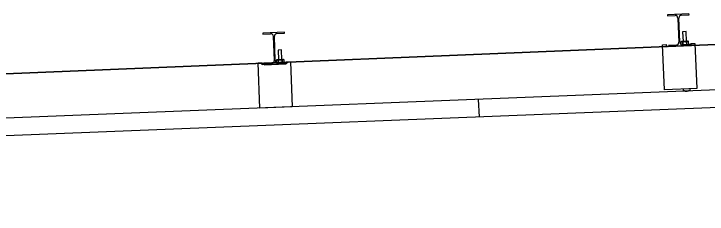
# Model space of a CAD drawing. Extents: x 9538 to 81668, y 7600 to 11751.
# Drawn here: x 11290.7 to 11397.7, y 9714.8 to 9745.6 of the extents above; entities that cross this region are included whole.
import ezdxf

# ---------------------------------------------------------------- set-up
doc = ezdxf.new("R2010")
doc.units = 0
for name, color, linetype in [('dsnStdCells', 7, 'Continuous'), ('dsnStdNameDate', 7, 'Continuous'), ('dsnStdTable', 7, 'Continuous')]:
    doc.layers.add(name, color=color, linetype=linetype)

msp = doc.modelspace()

# ---------------------------------------------------------------- linework, layer by layer
at = {"layer": 'dsnStdCells'}
for p, q in [((11394.87, 9745.63), (11391.54, 9745.5)), ((11394.87, 9745.63), (11391.54, 9745.5)), ((11391.54, 9745.5), (11391.55, 9745.34)), ((11391.54, 9745.5), (11391.55, 9745.34)), ((11391.55, 9745.34), (11392.72, 9745.39)), ((11391.55, 9745.34), (11392.72, 9745.39)), ((11393.15, 9744.99), (11393.3, 9741.24)), ((11393.15, 9744.99), (11393.3, 9741.24)), ((11393.46, 9741.25), (11393.31, 9745)), ((11393.46, 9741.25), (11393.31, 9745)), ((11393.71, 9745.43), (11394.88, 9745.47)), ((11393.71, 9745.43), (11394.88, 9745.47)), ((11394.88, 9745.47), (11394.87, 9745.63)), ((11394.88, 9745.47), (11394.87, 9745.63)), ((11332.43, 9742.81), (11329.1, 9742.68)), ((11332.43, 9742.81), (11329.1, 9742.68)), ((11329.1, 9742.68), (11329.11, 9742.52)), ((11329.1, 9742.68), (11329.11, 9742.52)), ((11329.11, 9742.52), (11330.28, 9742.57)), ((11329.11, 9742.52), (11330.28, 9742.57)), ((11331.27, 9742.61), (11332.44, 9742.65)), ((11331.27, 9742.61), (11332.44, 9742.65)), ((11332.44, 9742.65), (11332.43, 9742.81)), ((11332.44, 9742.65), (11332.43, 9742.81)), ((11394.41, 9742.9), (11393.89, 9742.88)), ((11394.41, 9742.9), (11393.89, 9742.88)), ((11393.89, 9742.88), (11393.95, 9741.37)), ((11393.89, 9742.88), (11393.95, 9741.37)), ((11394.47, 9741.39), (11394.41, 9742.9)), ((11394.47, 9741.39), (11394.41, 9742.9)), ((11330.71, 9742.17), (11330.86, 9738.42)), ((11330.71, 9742.17), (11330.86, 9738.42)), ((11331.02, 9738.43), (11330.87, 9742.17)), ((11331.02, 9738.43), (11330.87, 9742.17)), ((11390.79, 9740.88), (11391.41, 9740.91)), ((11391.07, 9733.91), (11390.79, 9740.88)), ((11391.42, 9740.59), (11391.41, 9740.91)), ((11395.17, 9740.74), (11391.42, 9740.59)), ((11392.9, 9740.81), (11391.73, 9740.76)), ((11392.9, 9740.81), (11391.73, 9740.76)), ((11391.73, 9740.76), (11391.74, 9740.61)), ((11391.73, 9740.76), (11391.74, 9740.61)), ((11391.74, 9740.61), (11395.07, 9740.74)), ((11391.74, 9740.61), (11395.07, 9740.74)), ((11393.69, 9741.36), (11393.61, 9741.31)), ((11393.69, 9741.36), (11393.61, 9741.31)), ((11393.61, 9741.31), (11393.62, 9740.93)), ((11393.62, 9740.93), (11393.61, 9741.31)), ((11394.66, 9741.4), (11393.69, 9741.36)), ((11393.69, 9741.36), (11394.66, 9741.4)), ((11395.06, 9740.9), (11393.89, 9740.85)), ((11395.06, 9740.9), (11393.89, 9740.85)), ((11393.91, 9741.32), (11393.93, 9740.9)), ((11393.93, 9740.9), (11393.91, 9741.32)), ((11393.93, 9740.9), (11393.91, 9741.32)), ((11393.95, 9741.37), (11394.47, 9741.39)), ((11394.53, 9740.93), (11394.51, 9741.34)), ((11394.51, 9741.34), (11394.53, 9740.93)), ((11394.53, 9740.93), (11394.51, 9741.34)), ((11394.73, 9741.4), (11394.66, 9741.4)), ((11394.66, 9741.4), (11394.73, 9741.4)), ((11394.81, 9741.35), (11394.73, 9741.4)), ((11394.81, 9741.35), (11394.73, 9741.4)), ((11394.75, 9740.88), (11394.83, 9740.94)), ((11394.75, 9740.88), (11394.83, 9740.94)), ((11394.83, 9740.94), (11394.81, 9741.35)), ((11394.83, 9740.94), (11394.81, 9741.35)), ((11395.07, 9740.74), (11395.06, 9740.9)), ((11395.07, 9740.74), (11395.06, 9740.9)), ((11395.16, 9741.06), (11395.78, 9741.08)), ((11395.16, 9741.06), (11395.17, 9740.74)), ((11395.78, 9741.08), (11396.06, 9734.11)), ((11331.97, 9740.08), (11331.45, 9740.06)), ((11331.97, 9740.08), (11331.45, 9740.06)), ((11331.45, 9740.06), (11331.51, 9738.55)), ((11331.45, 9740.06), (11331.51, 9738.55)), ((11332.03, 9738.57), (11331.97, 9740.08)), ((11332.03, 9738.57), (11331.97, 9740.08)), ((11331.25, 9738.54), (11331.17, 9738.49)), ((11331.25, 9738.54), (11331.17, 9738.49)), ((11331.17, 9738.49), (11331.19, 9738.11)), ((11331.19, 9738.11), (11331.17, 9738.49)), ((11332.22, 9738.58), (11331.25, 9738.54)), ((11331.25, 9738.54), (11332.22, 9738.58)), ((11331.47, 9738.5), (11331.49, 9738.08)), ((11331.49, 9738.08), (11331.47, 9738.5)), ((11331.49, 9738.08), (11331.47, 9738.5)), ((11331.51, 9738.55), (11332.03, 9738.57)), ((11332.09, 9738.11), (11332.07, 9738.52)), ((11332.07, 9738.52), (11332.09, 9738.11)), ((11332.09, 9738.11), (11332.07, 9738.52)), ((11332.29, 9738.58), (11332.22, 9738.58)), ((11332.22, 9738.58), (11332.29, 9738.58)), ((11332.37, 9738.53), (11332.29, 9738.58)), ((11332.37, 9738.53), (11332.29, 9738.58)), ((11332.39, 9738.12), (11332.37, 9738.53)), ((11332.39, 9738.12), (11332.37, 9738.53)), ((11328.35, 9738.06), (11328.97, 9738.09)), ((11328.63, 9731.1), (11328.35, 9738.06)), ((11328.99, 9737.77), (11328.97, 9738.09)), ((11332.73, 9737.92), (11328.99, 9737.77)), ((11330.46, 9737.99), (11329.29, 9737.94)), ((11330.46, 9737.99), (11329.29, 9737.94)), ((11329.29, 9737.94), (11329.3, 9737.79)), ((11329.29, 9737.94), (11329.3, 9737.79)), ((11329.3, 9737.79), (11332.63, 9737.92)), ((11329.3, 9737.79), (11332.63, 9737.92)), ((11332.62, 9738.07), (11331.45, 9738.03)), ((11332.62, 9738.07), (11331.45, 9738.03)), ((11332.31, 9738.06), (11332.39, 9738.12)), ((11332.31, 9738.06), (11332.39, 9738.12)), ((11332.63, 9737.92), (11332.62, 9738.07)), ((11332.63, 9737.92), (11332.62, 9738.07)), ((11332.72, 9738.24), (11333.35, 9738.26)), ((11332.72, 9738.24), (11332.73, 9737.92)), ((11333.35, 9738.26), (11333.62, 9731.3)), ((11396.06, 9734.11), (11391.07, 9733.91)), ((11393.96, 9734.01), (11393.97, 9733.89)), ((11395.05, 9733.93), (11395.04, 9734.05))]:
    msp.add_line(p, q, dxfattribs=at)
for points in [[(11393.62, 9740.93), (11393.62, 9740.93)], [(11393.89, 9740.85), (11394.75, 9740.88), (11394.75, 9740.88)], [(11331.19, 9738.11), (11331.19, 9738.11)], [(11331.45, 9738.03), (11332.31, 9738.06), (11332.31, 9738.06)], [(11393.98, 9733.87), (11394.04, 9733.83), (11394.1, 9733.8), (11394.17, 9733.78), (11394.24, 9733.76), (11394.3, 9733.74), (11394.37, 9733.73), (11394.44, 9733.73), (11394.51, 9733.73), (11394.58, 9733.73), (11394.65, 9733.75), (11394.72, 9733.76), (11394.79, 9733.78), (11394.85, 9733.81), (11394.92, 9733.84), (11394.98, 9733.87), (11395.04, 9733.91)]]:
    msp.add_lwpolyline(points, dxfattribs=at)
for centre, radius, start, end in [((11392.74, 9744.97), 0.417, 2.2841, 92.2932), ((11392.74, 9744.97), 0.417, 2.2841, 92.2932), ((11393.72, 9745.01), 0.417, 92.2981, 182.2871), ((11393.72, 9745.01), 0.417, 92.2981, 182.2871), ((11330.3, 9742.15), 0.417, 2.2841, 92.2932), ((11330.3, 9742.15), 0.417, 2.2841, 92.2932), ((11331.29, 9742.19), 0.417, 92.2981, 182.2871), ((11331.29, 9742.19), 0.417, 92.2981, 182.2871), ((11392.88, 9741.23), 0.417, 272.2981, 2.2871), ((11392.88, 9741.23), 0.417, 272.2981, 2.2871), ((11393.87, 9741.26), 0.417, 182.2841, 272.2932), ((11393.87, 9741.26), 0.417, 182.2841, 272.2932), ((11393.87, 9741.26), 0.417, 233.1773, 272.2932), ((11330.45, 9738.4), 0.417, 272.2981, 2.2871), ((11330.45, 9738.4), 0.417, 272.2981, 2.2871), ((11331.44, 9738.44), 0.417, 182.2841, 272.2932), ((11331.44, 9738.44), 0.417, 182.2841, 272.2932), ((11331.44, 9738.44), 0.417, 233.1773, 272.2932), ((11393.98, 9734.01), 0.0239, 92.3556, 182.1481), ((11395.02, 9734.05), 0.0238, 2.1761, 92.3321), ((11393.99, 9733.89), 0.024, 182.5831, 238.6104), ((11395.02, 9733.93), 0.0238, 305.8121, 2.437)]:
    msp.add_arc(centre, radius, start, end, dxfattribs=at)
for points in [[(11393.91, 9741.32), (11393.88, 9741.33), (11393.83, 9741.36), (11393.75, 9741.37), (11393.67, 9741.35), (11393.63, 9741.32), (11393.61, 9741.31)], [(11393.61, 9741.31), (11393.63, 9741.32), (11393.67, 9741.35), (11393.75, 9741.37), (11393.83, 9741.36), (11393.88, 9741.33), (11393.91, 9741.32)], [(11393.91, 9741.32), (11393.88, 9741.33), (11393.83, 9741.36), (11393.75, 9741.37), (11393.67, 9741.35), (11393.63, 9741.32), (11393.61, 9741.31)], [(11393.83, 9740.86), (11393.84, 9740.86), (11393.87, 9740.87), (11393.9, 9740.89), (11393.93, 9740.9)], [(11394.51, 9741.34), (11394.46, 9741.35), (11394.35, 9741.38), (11394.19, 9741.38), (11394.04, 9741.36), (11393.95, 9741.33), (11393.91, 9741.32)], [(11393.91, 9741.32), (11393.95, 9741.33), (11394.04, 9741.36), (11394.19, 9741.38), (11394.35, 9741.38), (11394.46, 9741.35), (11394.51, 9741.34)], [(11394.51, 9741.34), (11394.46, 9741.35), (11394.35, 9741.38), (11394.19, 9741.38), (11394.04, 9741.36), (11393.95, 9741.33), (11393.91, 9741.32)], [(11393.93, 9740.9), (11393.98, 9740.89), (11394.09, 9740.86), (11394.24, 9740.86), (11394.39, 9740.88), (11394.48, 9740.91), (11394.53, 9740.93)], [(11394.53, 9740.93), (11394.48, 9740.91), (11394.39, 9740.88), (11394.24, 9740.86), (11394.09, 9740.86), (11393.98, 9740.89), (11393.93, 9740.9)], [(11393.93, 9740.9), (11393.98, 9740.89), (11394.09, 9740.86), (11394.24, 9740.86), (11394.39, 9740.88), (11394.48, 9740.91), (11394.53, 9740.93)], [(11394.81, 9741.35), (11394.79, 9741.36), (11394.76, 9741.38), (11394.7, 9741.4), (11394.62, 9741.4), (11394.56, 9741.37), (11394.52, 9741.35), (11394.51, 9741.34)], [(11394.51, 9741.34), (11394.52, 9741.35), (11394.56, 9741.37), (11394.62, 9741.4), (11394.7, 9741.4), (11394.76, 9741.38), (11394.79, 9741.36), (11394.81, 9741.35)], [(11394.81, 9741.35), (11394.79, 9741.36), (11394.76, 9741.38), (11394.7, 9741.4), (11394.62, 9741.4), (11394.56, 9741.37), (11394.52, 9741.35), (11394.51, 9741.34)], [(11394.53, 9740.93), (11394.54, 9740.92), (11394.58, 9740.9), (11394.64, 9740.88), (11394.72, 9740.88), (11394.78, 9740.91), (11394.81, 9740.93), (11394.83, 9740.94)], [(11394.83, 9740.94), (11394.81, 9740.93), (11394.78, 9740.91), (11394.72, 9740.88), (11394.64, 9740.88), (11394.58, 9740.9), (11394.54, 9740.92), (11394.53, 9740.93)], [(11394.53, 9740.93), (11394.54, 9740.92), (11394.58, 9740.9), (11394.64, 9740.88), (11394.72, 9740.88), (11394.78, 9740.91), (11394.81, 9740.93), (11394.83, 9740.94)], [(11331.47, 9738.5), (11331.45, 9738.51), (11331.39, 9738.54), (11331.31, 9738.55), (11331.24, 9738.53), (11331.19, 9738.5), (11331.17, 9738.49)], [(11331.17, 9738.49), (11331.19, 9738.5), (11331.24, 9738.53), (11331.31, 9738.55), (11331.39, 9738.54), (11331.45, 9738.51), (11331.47, 9738.5)], [(11331.47, 9738.5), (11331.45, 9738.51), (11331.39, 9738.54), (11331.31, 9738.55), (11331.24, 9738.53), (11331.19, 9738.5), (11331.17, 9738.49)], [(11332.07, 9738.52), (11332.02, 9738.53), (11331.91, 9738.56), (11331.75, 9738.56), (11331.61, 9738.54), (11331.52, 9738.51), (11331.47, 9738.5)], [(11331.47, 9738.5), (11331.52, 9738.51), (11331.61, 9738.54), (11331.75, 9738.56), (11331.91, 9738.56), (11332.02, 9738.53), (11332.07, 9738.52)], [(11332.07, 9738.52), (11332.02, 9738.53), (11331.91, 9738.56), (11331.75, 9738.56), (11331.61, 9738.54), (11331.52, 9738.51), (11331.47, 9738.5)], [(11332.37, 9738.53), (11332.36, 9738.54), (11332.32, 9738.56), (11332.26, 9738.58), (11332.18, 9738.58), (11332.12, 9738.55), (11332.09, 9738.53), (11332.07, 9738.52)], [(11332.07, 9738.52), (11332.09, 9738.53), (11332.12, 9738.55), (11332.18, 9738.58), (11332.26, 9738.58), (11332.32, 9738.56), (11332.36, 9738.54), (11332.37, 9738.53)], [(11332.37, 9738.53), (11332.36, 9738.54), (11332.32, 9738.56), (11332.26, 9738.58), (11332.18, 9738.58), (11332.12, 9738.55), (11332.09, 9738.53), (11332.07, 9738.52)], [(11331.39, 9738.04), (11331.4, 9738.04), (11331.44, 9738.05), (11331.47, 9738.07), (11331.49, 9738.08)], [(11331.49, 9738.08), (11331.54, 9738.07), (11331.65, 9738.04), (11331.81, 9738.04), (11331.96, 9738.06), (11332.04, 9738.09), (11332.09, 9738.11)], [(11332.09, 9738.11), (11332.04, 9738.09), (11331.96, 9738.06), (11331.81, 9738.04), (11331.65, 9738.04), (11331.54, 9738.07), (11331.49, 9738.08)], [(11331.49, 9738.08), (11331.54, 9738.07), (11331.65, 9738.04), (11331.81, 9738.04), (11331.96, 9738.06), (11332.04, 9738.09), (11332.09, 9738.11)], [(11332.09, 9738.11), (11332.1, 9738.1), (11332.14, 9738.08), (11332.2, 9738.06), (11332.28, 9738.06), (11332.34, 9738.09), (11332.37, 9738.11), (11332.39, 9738.12)], [(11332.39, 9738.12), (11332.37, 9738.11), (11332.34, 9738.09), (11332.28, 9738.06), (11332.2, 9738.06), (11332.14, 9738.08), (11332.1, 9738.1), (11332.09, 9738.11)], [(11332.09, 9738.11), (11332.1, 9738.1), (11332.14, 9738.08), (11332.2, 9738.06), (11332.28, 9738.06), (11332.34, 9738.09), (11332.37, 9738.11), (11332.39, 9738.12)]]:
    msp.add_open_spline(points, degree=3, dxfattribs=at)
at = {"layer": 'dsnStdNameDate'}
msp.add_line((11496.09, 9744.89), (11020.8, 9725.37), dxfattribs=at)
at = {"layer": 'dsnStdTable'}
for p, q in [((11020.7, 9725.37), (11496.09, 9744.89)), ((11394.87, 9745.63), (11391.54, 9745.5)), ((11391.54, 9745.5), (11391.55, 9745.34)), ((11391.55, 9745.34), (11392.72, 9745.39)), ((11393.15, 9744.99), (11393.3, 9741.24)), ((11393.46, 9741.25), (11393.31, 9745)), ((11393.71, 9745.43), (11394.88, 9745.47)), ((11394.88, 9745.47), (11394.87, 9745.63)), ((11332.43, 9742.81), (11329.1, 9742.68)), ((11329.1, 9742.68), (11329.11, 9742.52)), ((11329.11, 9742.52), (11330.28, 9742.57)), ((11331.27, 9742.61), (11332.44, 9742.65)), ((11332.44, 9742.65), (11332.43, 9742.81)), ((11394.41, 9742.9), (11393.89, 9742.88)), ((11393.89, 9742.88), (11393.95, 9741.37)), ((11394.47, 9741.39), (11394.41, 9742.9)), ((11330.71, 9742.17), (11330.86, 9738.42)), ((11331.02, 9738.43), (11330.87, 9742.17)), ((11390.79, 9740.88), (11391.41, 9740.91)), ((11391.07, 9733.91), (11390.79, 9740.88)), ((11391.42, 9740.59), (11391.41, 9740.91)), ((11395.17, 9740.74), (11391.42, 9740.59)), ((11392.9, 9740.81), (11391.73, 9740.76)), ((11391.73, 9740.76), (11391.74, 9740.61)), ((11391.74, 9740.61), (11395.07, 9740.74)), ((11393.69, 9741.36), (11393.61, 9741.31)), ((11393.62, 9740.93), (11393.61, 9741.31)), ((11393.69, 9741.36), (11394.66, 9741.4)), ((11395.06, 9740.9), (11393.89, 9740.85)), ((11393.93, 9740.9), (11393.91, 9741.32)), ((11394.53, 9740.93), (11394.51, 9741.34)), ((11394.66, 9741.4), (11394.73, 9741.4)), ((11394.81, 9741.35), (11394.73, 9741.4)), ((11394.75, 9740.88), (11394.83, 9740.94)), ((11394.83, 9740.94), (11394.81, 9741.35)), ((11395.07, 9740.74), (11395.06, 9740.9)), ((11395.16, 9741.06), (11395.78, 9741.08)), ((11395.16, 9741.06), (11395.17, 9740.74)), ((11395.78, 9741.08), (11396.06, 9734.11)), ((11331.97, 9740.08), (11331.45, 9740.06)), ((11331.45, 9740.06), (11331.51, 9738.55)), ((11332.03, 9738.57), (11331.97, 9740.08)), ((11331.25, 9738.54), (11331.17, 9738.49)), ((11331.19, 9738.11), (11331.17, 9738.49)), ((11331.25, 9738.54), (11332.22, 9738.58)), ((11331.49, 9738.08), (11331.47, 9738.5)), ((11332.09, 9738.11), (11332.07, 9738.52)), ((11332.22, 9738.58), (11332.29, 9738.58)), ((11332.37, 9738.53), (11332.29, 9738.58)), ((11332.39, 9738.12), (11332.37, 9738.53)), ((11328.35, 9738.06), (11328.97, 9738.09)), ((11328.63, 9731.1), (11328.35, 9738.06)), ((11328.99, 9737.77), (11328.97, 9738.09)), ((11332.73, 9737.92), (11328.99, 9737.77)), ((11330.46, 9737.99), (11329.29, 9737.94)), ((11329.29, 9737.94), (11329.3, 9737.79)), ((11329.3, 9737.79), (11332.63, 9737.92)), ((11332.62, 9738.07), (11331.45, 9738.03)), ((11332.31, 9738.06), (11332.39, 9738.12)), ((11332.63, 9737.92), (11332.62, 9738.07)), ((11332.72, 9738.24), (11333.35, 9738.26)), ((11332.72, 9738.24), (11332.73, 9737.92)), ((11333.35, 9738.26), (11333.62, 9731.3)), ((11396.06, 9734.11), (11391.07, 9733.91)), ((11393.96, 9734.01), (11393.97, 9733.89)), ((11395.05, 9733.93), (11395.04, 9734.05)), ((11399.3, 9733.93), (10987.73, 9717.47)), ((11362.35, 9732.45), (11362.46, 9729.75)), ((11399.41, 9731.22), (10987.73, 9714.76)), ((11333.62, 9731.3), (11328.63, 9731.1))]:
    msp.add_line(p, q, dxfattribs=at)
msp.add_lwpolyline([(11393.98, 9733.87), (11394.04, 9733.83), (11394.1, 9733.8), (11394.17, 9733.78), (11394.24, 9733.76), (11394.3, 9733.74), (11394.37, 9733.73), (11394.44, 9733.73), (11394.51, 9733.73), (11394.58, 9733.73), (11394.65, 9733.75), (11394.72, 9733.76), (11394.79, 9733.78), (11394.85, 9733.81), (11394.92, 9733.84), (11394.98, 9733.87), (11395.04, 9733.91)], dxfattribs=at)
for centre, radius, start, end in [((11392.74, 9744.97), 0.417, 2.2841, 92.2932), ((11393.72, 9745.01), 0.417, 92.2981, 182.2871), ((11330.3, 9742.15), 0.417, 2.2841, 92.2932), ((11331.29, 9742.19), 0.417, 92.2981, 182.2871), ((11392.88, 9741.23), 0.417, 272.2981, 2.2871), ((11393.87, 9741.26), 0.417, 182.2841, 272.2932), ((11330.45, 9738.4), 0.417, 272.2981, 2.2871), ((11331.44, 9738.44), 0.417, 182.2841, 272.2932), ((11393.98, 9734.01), 0.0239, 92.3556, 182.1481), ((11395.02, 9734.05), 0.0238, 2.1761, 92.3321), ((11393.99, 9733.89), 0.024, 182.5831, 238.6104), ((11395.02, 9733.93), 0.0238, 305.8121, 2.437)]:
    msp.add_arc(centre, radius, start, end, dxfattribs=at)
for points in [[(11393.91, 9741.32), (11393.88, 9741.33), (11393.83, 9741.36), (11393.75, 9741.37), (11393.67, 9741.35), (11393.63, 9741.32), (11393.61, 9741.31)], [(11393.83, 9740.86), (11393.84, 9740.86), (11393.87, 9740.87), (11393.9, 9740.89), (11393.93, 9740.9)], [(11394.51, 9741.34), (11394.46, 9741.35), (11394.35, 9741.38), (11394.19, 9741.38), (11394.04, 9741.36), (11393.95, 9741.33), (11393.91, 9741.32)], [(11393.93, 9740.9), (11393.98, 9740.89), (11394.09, 9740.86), (11394.24, 9740.86), (11394.39, 9740.88), (11394.48, 9740.91), (11394.53, 9740.93)], [(11394.81, 9741.35), (11394.79, 9741.36), (11394.76, 9741.38), (11394.7, 9741.4), (11394.62, 9741.4), (11394.56, 9741.37), (11394.52, 9741.35), (11394.51, 9741.34)], [(11394.53, 9740.93), (11394.54, 9740.92), (11394.58, 9740.9), (11394.64, 9740.88), (11394.72, 9740.88), (11394.78, 9740.91), (11394.81, 9740.93), (11394.83, 9740.94)], [(11331.47, 9738.5), (11331.45, 9738.51), (11331.39, 9738.54), (11331.31, 9738.55), (11331.24, 9738.53), (11331.19, 9738.5), (11331.17, 9738.49)], [(11332.07, 9738.52), (11332.02, 9738.53), (11331.91, 9738.56), (11331.75, 9738.56), (11331.61, 9738.54), (11331.52, 9738.51), (11331.47, 9738.5)], [(11332.37, 9738.53), (11332.36, 9738.54), (11332.32, 9738.56), (11332.26, 9738.58), (11332.18, 9738.58), (11332.12, 9738.55), (11332.09, 9738.53), (11332.07, 9738.52)], [(11331.39, 9738.04), (11331.4, 9738.04), (11331.44, 9738.05), (11331.47, 9738.07), (11331.49, 9738.08)], [(11331.49, 9738.08), (11331.54, 9738.07), (11331.65, 9738.04), (11331.81, 9738.04), (11331.96, 9738.06), (11332.04, 9738.09), (11332.09, 9738.11)], [(11332.09, 9738.11), (11332.1, 9738.1), (11332.14, 9738.08), (11332.2, 9738.06), (11332.28, 9738.06), (11332.34, 9738.09), (11332.37, 9738.11), (11332.39, 9738.12)]]:
    msp.add_open_spline(points, degree=3, dxfattribs=at)

doc.saveas('drawing.dxf')
